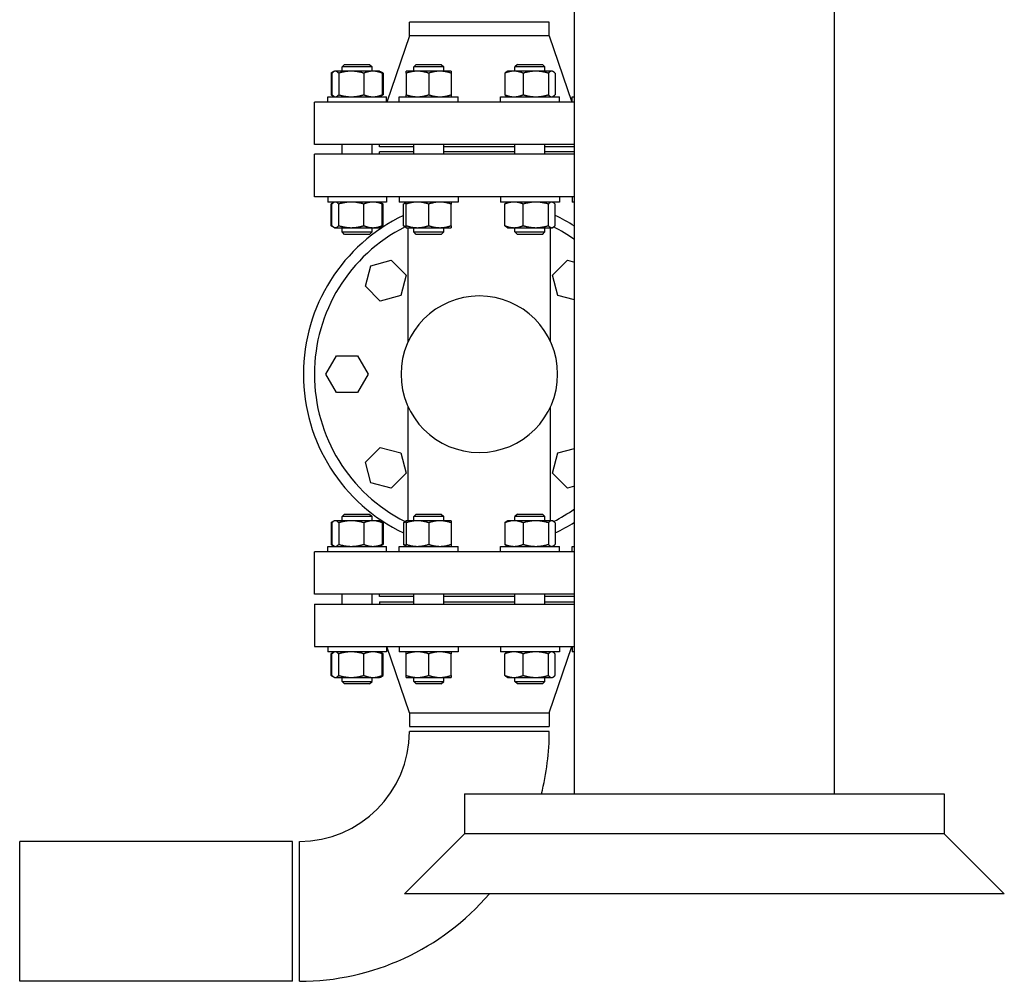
# Model space of a CAD drawing. Header units: inches. Extents: x 24 to 1128, y -94 to 748.
# Tile 428 of 546: x 1046 to 1070, y 134 to 158. Entities that reach past the tile are written whole.
import ezdxf

# ---------------------------------------------------------------- set-up
doc = ezdxf.new("R2010")
doc.units = ezdxf.units.IN
doc.header["$LTSCALE"] = 32
doc.header["$MEASUREMENT"] = 0
doc.layers.add('Visible (ANSI)', color=7, linetype='Continuous', lineweight=30)

msp = doc.modelspace()

# ---------------------------------------------------------------- linework, layer by layer
at = {"layer": 'Visible (ANSI)'}
for p, q in [((1059.44066, 138.75037), (1059.44066, 278.68787)), ((1065.94066, 138.75037), (1065.94066, 278.68787)), ((1055.31166, 157.71187), (1055.31166, 158.05187)), ((1058.81166, 158.05187), (1055.31166, 158.05187)), ((1058.81166, 157.71187), (1058.81166, 158.05187)), ((1055.31166, 157.71187), (1054.75166, 156.05187)), ((1058.81166, 157.71187), (1055.31166, 157.71187)), ((1058.81166, 157.71187), (1059.37166, 156.05187)), ((1053.69112, 156.99437), (1053.62862, 156.93187)), ((1054.37862, 156.93187), (1053.62862, 156.93187)), ((1053.62862, 156.82687), (1053.62862, 156.93187)), ((1053.69112, 156.99437), (1054.31612, 156.99437)), ((1054.31612, 156.99437), (1054.37862, 156.93187)), ((1054.37862, 156.82687), (1054.37862, 156.93187)), ((1055.48248, 156.99437), (1055.41998, 156.93187)), ((1056.16998, 156.93187), (1055.41998, 156.93187)), ((1055.41998, 156.82687), (1055.41998, 156.93187)), ((1055.48248, 156.99437), (1056.10748, 156.99437)), ((1056.10748, 156.99437), (1056.16998, 156.93187)), ((1056.16998, 156.82687), (1056.16998, 156.93187)), ((1058.01585, 156.99437), (1057.95335, 156.93187)), ((1058.70335, 156.93187), (1057.95335, 156.93187)), ((1057.95335, 156.82687), (1057.95335, 156.93187)), ((1058.01585, 156.99437), (1058.64085, 156.99437)), ((1058.64085, 156.99437), (1058.70335, 156.93187)), ((1058.70335, 156.82687), (1058.70335, 156.93187)), ((1053.42128, 156.81542), (1053.3541, 156.77663)), ((1053.3541, 156.77663), (1053.3541, 156.23612)), ((1053.37623, 156.77663), (1053.37623, 156.23612)), ((1053.44112, 156.82687), (1053.42128, 156.81542)), ((1053.46029, 156.82687), (1053.44112, 156.82687)), ((1053.85804, 156.82687), (1053.46029, 156.82687)), ((1053.54434, 156.77663), (1053.54434, 156.23612)), ((1054.40137, 156.82687), (1053.85804, 156.82687)), ((1054.17173, 156.77663), (1054.17173, 156.23612)), ((1054.56612, 156.82687), (1054.40137, 156.82687)), ((1054.56612, 156.82687), (1054.58596, 156.81542)), ((1054.58596, 156.81542), (1054.65314, 156.77663)), ((1054.63101, 156.77663), (1054.63101, 156.23612)), ((1054.65314, 156.77663), (1054.65314, 156.23612)), ((1055.51373, 156.82687), (1055.23248, 156.82687)), ((1055.23248, 156.77663), (1055.23248, 156.23612)), ((1056.07623, 156.82687), (1055.51373, 156.82687)), ((1055.79498, 156.77663), (1055.79498, 156.23612)), ((1056.35748, 156.82687), (1056.07623, 156.82687)), ((1056.35748, 156.77663), (1056.35748, 156.23612)), ((1057.70096, 156.77663), (1057.70096, 156.23612)), ((1057.76585, 156.82687), (1057.746, 156.81542)), ((1057.9306, 156.82687), (1057.76585, 156.82687)), ((1058.47393, 156.82687), (1057.9306, 156.82687)), ((1058.16024, 156.77663), (1058.16024, 156.23612)), ((1058.87168, 156.82687), (1058.47393, 156.82687)), ((1058.78762, 156.77663), (1058.78762, 156.23612)), ((1058.89085, 156.82687), (1058.87168, 156.82687)), ((1058.89085, 156.82687), (1058.91069, 156.81542)), ((1058.95573, 156.77663), (1058.95573, 156.23612)), ((1053.26912, 156.05187), (1053.26912, 156.18587)), ((1053.26912, 156.18587), (1054.73812, 156.18587)), ((1053.42128, 156.19733), (1053.3541, 156.23612)), ((1053.44112, 156.18587), (1053.42128, 156.19733)), ((1054.56612, 156.18587), (1054.58596, 156.19733)), ((1054.58596, 156.19733), (1054.65314, 156.23612)), ((1054.73812, 156.05187), (1054.73812, 156.18587)), ((1055.06048, 156.05187), (1055.06048, 156.18587)), ((1055.06048, 156.18587), (1056.52948, 156.18587)), ((1056.52948, 156.05187), (1056.52948, 156.18587)), ((1057.59385, 156.05187), (1057.59385, 156.18587)), ((1057.59385, 156.18587), (1059.06285, 156.18587)), ((1057.76585, 156.18587), (1057.746, 156.19733)), ((1058.89085, 156.18587), (1058.91069, 156.19733)), ((1059.06285, 156.05187), (1059.06285, 156.18587)), ((1059.3852, 156.05187), (1059.3852, 156.18587)), ((1059.3852, 156.18587), (1059.44066, 156.18587)), ((1052.93666, 154.99187), (1052.93666, 156.05187)), ((1059.44066, 156.05187), (1052.93666, 156.05187)), ((1059.44066, 154.99187), (1052.93666, 154.99187)), ((1053.62862, 154.74687), (1053.62862, 154.99187)), ((1054.37862, 154.74687), (1054.37862, 154.99187)), ((1054.56166, 154.93187), (1054.56166, 154.99187)), ((1055.41998, 154.93187), (1054.56166, 154.93187)), ((1055.41998, 154.74687), (1055.41998, 154.99187)), ((1056.16998, 154.74687), (1056.16998, 154.99187)), ((1057.95335, 154.93187), (1056.16998, 154.93187)), ((1057.95335, 154.74687), (1057.95335, 154.99187)), ((1058.70335, 154.74687), (1058.70335, 154.99187)), ((1059.44066, 154.93187), (1058.70335, 154.93187)), ((1052.93666, 153.68687), (1052.93666, 154.74687)), ((1059.44066, 154.74687), (1052.93666, 154.74687)), ((1054.56166, 154.74687), (1054.56166, 154.80687)), ((1055.41998, 154.80687), (1054.56166, 154.80687)), ((1057.95335, 154.80687), (1056.16998, 154.80687)), ((1059.44066, 154.80687), (1058.70335, 154.80687)), ((1059.44066, 153.68687), (1052.93666, 153.68687)), ((1053.26912, 153.68687), (1053.26912, 153.55287)), ((1054.73812, 153.68687), (1054.73812, 153.55287)), ((1055.06048, 153.68687), (1055.06048, 153.55287)), ((1056.52948, 153.68687), (1056.52948, 153.55287)), ((1057.59385, 153.68687), (1057.59385, 153.55287)), ((1059.06285, 153.68687), (1059.06285, 153.55287)), ((1059.3852, 153.68687), (1059.3852, 153.55287)), ((1054.73812, 153.55287), (1053.26912, 153.55287)), ((1053.42128, 153.54142), (1053.3541, 153.50263)), ((1053.3541, 152.96212), (1053.3541, 153.50263)), ((1053.37623, 152.96212), (1053.37623, 153.50263)), ((1053.44112, 153.55287), (1053.42128, 153.54142)), ((1053.54434, 152.96212), (1053.54434, 153.50263)), ((1054.17173, 152.96212), (1054.17173, 153.50263)), ((1054.56612, 153.55287), (1054.58596, 153.54142)), ((1054.58596, 153.54142), (1054.65314, 153.50263)), ((1054.63101, 152.96212), (1054.63101, 153.50263)), ((1054.65314, 152.96212), (1054.65314, 153.50263)), ((1056.52948, 153.55287), (1055.06048, 153.55287)), ((1055.16759, 152.96212), (1055.16759, 153.50263)), ((1055.23248, 153.55287), (1055.21264, 153.54142)), ((1055.23248, 152.96212), (1055.23248, 153.50263)), ((1055.79498, 152.96212), (1055.79498, 153.50263)), ((1056.35748, 152.96212), (1056.35748, 153.50263)), ((1059.06285, 153.55287), (1057.59385, 153.55287)), ((1057.70096, 152.96212), (1057.70096, 153.50263)), ((1057.76585, 153.55287), (1057.746, 153.54142)), ((1058.16024, 152.96212), (1058.16024, 153.50263)), ((1058.78762, 152.96212), (1058.78762, 153.50263)), ((1058.89085, 153.55287), (1058.91069, 153.54142)), ((1058.95573, 152.96212), (1058.95573, 153.50263)), ((1059.44066, 153.55287), (1059.3852, 153.55287)), ((1053.42128, 152.92333), (1053.3541, 152.96212)), ((1053.44112, 152.91187), (1053.42128, 152.92333)), ((1054.56612, 152.91187), (1054.58596, 152.92333)), ((1054.58596, 152.92333), (1054.65314, 152.96212)), ((1055.23248, 152.91187), (1055.21264, 152.92333)), ((1057.76585, 152.91187), (1057.746, 152.92333)), ((1058.89085, 152.91187), (1058.91069, 152.92333)), ((1053.44112, 152.91187), (1053.46029, 152.91187)), ((1053.46029, 152.91187), (1053.85804, 152.91187)), ((1053.62862, 152.80687), (1053.62862, 152.91187)), ((1053.69112, 152.74437), (1053.62862, 152.80687)), ((1053.62862, 152.80687), (1054.37862, 152.80687)), ((1054.31612, 152.74437), (1053.69112, 152.74437)), ((1053.85804, 152.91187), (1054.40137, 152.91187)), ((1054.31612, 152.74437), (1054.37862, 152.80687)), ((1054.37862, 152.80687), (1054.37862, 152.91187)), ((1054.40137, 152.91187), (1054.56612, 152.91187)), ((1055.23248, 152.91187), (1055.51373, 152.91187)), ((1055.28166, 150.06257), (1055.28166, 152.91187)), ((1055.41998, 152.80687), (1055.41998, 152.91187)), ((1055.48248, 152.74437), (1055.41998, 152.80687)), ((1055.41998, 152.80687), (1056.16998, 152.80687)), ((1056.10748, 152.74437), (1055.48248, 152.74437)), ((1055.51373, 152.91187), (1056.07623, 152.91187)), ((1056.07623, 152.91187), (1056.35748, 152.91187)), ((1056.10748, 152.74437), (1056.16998, 152.80687)), ((1056.16998, 152.80687), (1056.16998, 152.91187)), ((1057.76585, 152.91187), (1057.9306, 152.91187)), ((1057.9306, 152.91187), (1058.47393, 152.91187)), ((1057.95335, 152.80687), (1057.95335, 152.91187)), ((1058.01585, 152.74437), (1057.95335, 152.80687)), ((1057.95335, 152.80687), (1058.70335, 152.80687)), ((1058.64085, 152.74437), (1058.01585, 152.74437)), ((1058.47393, 152.91187), (1058.87168, 152.91187)), ((1058.64085, 152.74437), (1058.70335, 152.80687)), ((1058.70335, 152.80687), (1058.70335, 152.91187)), ((1058.84166, 150.06257), (1058.84166, 152.91187)), ((1058.87168, 152.91187), (1058.89085, 152.91187)), ((1054.21113, 151.45074), (1054.34779, 151.96075)), ((1054.34779, 151.96075), (1054.8578, 152.09741)), ((1054.8578, 152.09741), (1055.23115, 151.72405)), ((1058.89218, 151.72405), (1059.26553, 152.09741)), ((1059.26553, 152.09741), (1059.44066, 152.05048)), ((1055.23115, 151.72405), (1055.09449, 151.21405)), ((1059.02883, 151.21405), (1058.89218, 151.72405)), ((1054.58448, 151.07739), (1054.21113, 151.45074)), ((1055.09449, 151.21405), (1054.58448, 151.07739)), ((1059.44066, 151.1037), (1059.02883, 151.21405)), ((1053.22366, 149.24687), (1053.48766, 149.70414)), ((1053.48766, 149.70414), (1054.01566, 149.70414)), ((1054.01566, 149.70414), (1054.27966, 149.24687)), ((1053.48766, 148.78961), (1053.22366, 149.24687)), ((1054.27966, 149.24687), (1054.01566, 148.78961)), ((1054.01566, 148.78961), (1053.48766, 148.78961)), ((1055.28166, 145.58187), (1055.28166, 148.43118)), ((1058.84166, 145.58187), (1058.84166, 148.43118)), ((1054.21113, 147.04301), (1054.58448, 147.41636)), ((1054.58448, 147.41636), (1055.09449, 147.2797)), ((1055.09449, 147.2797), (1055.23115, 146.76969)), ((1058.89218, 146.76969), (1059.02883, 147.2797)), ((1059.02883, 147.2797), (1059.44066, 147.39005)), ((1054.34779, 146.533), (1054.21113, 147.04301)), ((1055.23115, 146.76969), (1054.8578, 146.39634)), ((1059.26553, 146.39634), (1058.89218, 146.76969)), ((1054.8578, 146.39634), (1054.34779, 146.533)), ((1059.44066, 146.44327), (1059.26553, 146.39634)), ((1053.42128, 145.57042), (1053.3541, 145.53163)), ((1053.3541, 145.53163), (1053.3541, 144.99112)), ((1053.37623, 145.53163), (1053.37623, 144.99112)), ((1053.44112, 145.58187), (1053.42128, 145.57042)), ((1053.46029, 145.58187), (1053.44112, 145.58187)), ((1053.85804, 145.58187), (1053.46029, 145.58187)), ((1053.54434, 145.53163), (1053.54434, 144.99112)), ((1053.69112, 145.74937), (1053.62862, 145.68687)), ((1054.37862, 145.68687), (1053.62862, 145.68687)), ((1053.62862, 145.58187), (1053.62862, 145.68687)), ((1053.69112, 145.74937), (1054.31612, 145.74937)), ((1054.40137, 145.58187), (1053.85804, 145.58187)), ((1054.17173, 145.53163), (1054.17173, 144.99112)), ((1054.31612, 145.74937), (1054.37862, 145.68687)), ((1054.37862, 145.58187), (1054.37862, 145.68687)), ((1054.56612, 145.58187), (1054.40137, 145.58187)), ((1054.56612, 145.58187), (1054.58596, 145.57042)), ((1054.58596, 145.57042), (1054.65314, 145.53163)), ((1054.63101, 145.53163), (1054.63101, 144.99112)), ((1054.65314, 145.53163), (1054.65314, 144.99112)), ((1055.16759, 145.53163), (1055.16759, 144.99112)), ((1055.23248, 145.58187), (1055.21264, 145.57042)), ((1055.51373, 145.58187), (1055.23248, 145.58187)), ((1055.23248, 145.53163), (1055.23248, 144.99112)), ((1055.48248, 145.74937), (1055.41998, 145.68687)), ((1056.16998, 145.68687), (1055.41998, 145.68687)), ((1055.41998, 145.58187), (1055.41998, 145.68687)), ((1055.48248, 145.74937), (1056.10748, 145.74937)), ((1056.07623, 145.58187), (1055.51373, 145.58187)), ((1055.79498, 145.53163), (1055.79498, 144.99112)), ((1056.35748, 145.58187), (1056.07623, 145.58187)), ((1056.10748, 145.74937), (1056.16998, 145.68687)), ((1056.16998, 145.58187), (1056.16998, 145.68687)), ((1056.35748, 145.53163), (1056.35748, 144.99112)), ((1057.70096, 145.53163), (1057.70096, 144.99112)), ((1057.76585, 145.58187), (1057.746, 145.57042)), ((1057.9306, 145.58187), (1057.76585, 145.58187)), ((1058.47393, 145.58187), (1057.9306, 145.58187)), ((1058.01585, 145.74937), (1057.95335, 145.68687)), ((1058.70335, 145.68687), (1057.95335, 145.68687)), ((1057.95335, 145.58187), (1057.95335, 145.68687)), ((1058.01585, 145.74937), (1058.64085, 145.74937)), ((1058.16024, 145.53163), (1058.16024, 144.99112)), ((1058.87168, 145.58187), (1058.47393, 145.58187)), ((1058.64085, 145.74937), (1058.70335, 145.68687)), ((1058.70335, 145.58187), (1058.70335, 145.68687)), ((1058.78762, 145.53163), (1058.78762, 144.99112)), ((1058.89085, 145.58187), (1058.87168, 145.58187)), ((1058.89085, 145.58187), (1058.91069, 145.57042)), ((1058.95573, 145.53163), (1058.95573, 144.99112)), ((1052.93666, 143.74687), (1052.93666, 144.80687)), ((1059.44066, 144.80687), (1052.93666, 144.80687)), ((1053.26912, 144.80687), (1053.26912, 144.94087)), ((1053.26912, 144.94087), (1054.73812, 144.94087)), ((1053.42128, 144.95233), (1053.3541, 144.99112)), ((1053.44112, 144.94087), (1053.42128, 144.95233)), ((1054.56612, 144.94087), (1054.58596, 144.95233)), ((1054.58596, 144.95233), (1054.65314, 144.99112)), ((1054.73812, 144.80687), (1054.73812, 144.94087)), ((1055.06048, 144.80687), (1055.06048, 144.94087)), ((1055.06048, 144.94087), (1056.52948, 144.94087)), ((1055.23248, 144.94087), (1055.21264, 144.95233)), ((1056.52948, 144.80687), (1056.52948, 144.94087)), ((1057.59385, 144.80687), (1057.59385, 144.94087)), ((1057.59385, 144.94087), (1059.06285, 144.94087)), ((1057.76585, 144.94087), (1057.746, 144.95233)), ((1058.89085, 144.94087), (1058.91069, 144.95233)), ((1059.06285, 144.80687), (1059.06285, 144.94087)), ((1059.3852, 144.80687), (1059.3852, 144.94087)), ((1059.3852, 144.94087), (1059.44066, 144.94087)), ((1059.44066, 143.74687), (1052.93666, 143.74687)), ((1053.62862, 143.49687), (1053.62862, 143.74687)), ((1054.37862, 143.49687), (1054.37862, 143.74687)), ((1054.56166, 143.68687), (1054.56166, 143.74687)), ((1055.41998, 143.68687), (1054.56166, 143.68687)), ((1055.41998, 143.49687), (1055.41998, 143.74687)), ((1056.16998, 143.49687), (1056.16998, 143.74687)), ((1057.95335, 143.68687), (1056.16998, 143.68687)), ((1057.95335, 143.49687), (1057.95335, 143.74687)), ((1058.70335, 143.49687), (1058.70335, 143.74687)), ((1059.44066, 143.68687), (1058.70335, 143.68687)), ((1052.93666, 143.49687), (1052.93666, 142.43687)), ((1052.93666, 143.49687), (1059.44066, 143.49687)), ((1054.56166, 143.55687), (1054.56166, 143.49687)), ((1054.56166, 143.55687), (1055.41998, 143.55687)), ((1056.16998, 143.55687), (1057.95335, 143.55687)), ((1058.70335, 143.55687), (1059.44066, 143.55687)), ((1052.93666, 142.43687), (1059.44066, 142.43687)), ((1053.26912, 142.43687), (1053.26912, 142.30287)), ((1054.73812, 142.43687), (1054.73812, 142.30287)), ((1055.31166, 140.77687), (1054.75166, 142.43687)), ((1055.06048, 142.43687), (1055.06048, 142.30287)), ((1056.52948, 142.43687), (1056.52948, 142.30287)), ((1057.59385, 142.43687), (1057.59385, 142.30287)), ((1058.81166, 140.77687), (1059.37166, 142.43687)), ((1059.06285, 142.43687), (1059.06285, 142.30287)), ((1059.3852, 142.43687), (1059.3852, 142.30287)), ((1054.73812, 142.30287), (1053.26912, 142.30287)), ((1053.42128, 142.29142), (1053.3541, 142.25263)), ((1053.3541, 141.71212), (1053.3541, 142.25263)), ((1053.37623, 141.71212), (1053.37623, 142.25263)), ((1053.44112, 142.30287), (1053.42128, 142.29142)), ((1053.54434, 141.71212), (1053.54434, 142.25263)), ((1054.17173, 141.71212), (1054.17173, 142.25263)), ((1054.56612, 142.30287), (1054.58596, 142.29142)), ((1054.58596, 142.29142), (1054.65314, 142.25263)), ((1054.63101, 141.71212), (1054.63101, 142.25263)), ((1054.65314, 141.71212), (1054.65314, 142.25263)), ((1056.52948, 142.30287), (1055.06048, 142.30287)), ((1055.23248, 141.71212), (1055.23248, 142.25263)), ((1055.79498, 141.71212), (1055.79498, 142.25263)), ((1056.35748, 141.71212), (1056.35748, 142.25263)), ((1059.06285, 142.30287), (1057.59385, 142.30287)), ((1057.70096, 141.71212), (1057.70096, 142.25263)), ((1057.76585, 142.30287), (1057.746, 142.29142)), ((1058.16024, 141.71212), (1058.16024, 142.25263)), ((1058.78762, 141.71212), (1058.78762, 142.25263)), ((1058.89085, 142.30287), (1058.91069, 142.29142)), ((1058.95573, 141.71212), (1058.95573, 142.25263)), ((1059.44066, 142.30287), (1059.3852, 142.30287)), ((1053.42128, 141.67333), (1053.3541, 141.71212)), ((1053.44112, 141.66187), (1053.42128, 141.67333)), ((1053.44112, 141.66187), (1053.46029, 141.66187)), ((1053.46029, 141.66187), (1053.85804, 141.66187)), ((1053.62862, 141.56187), (1053.62862, 141.66187)), ((1053.85804, 141.66187), (1054.40137, 141.66187)), ((1054.37862, 141.56187), (1054.37862, 141.66187)), ((1054.40137, 141.66187), (1054.56612, 141.66187)), ((1054.56612, 141.66187), (1054.58596, 141.67333)), ((1054.58596, 141.67333), (1054.65314, 141.71212)), ((1055.23248, 141.66187), (1055.51373, 141.66187)), ((1055.41998, 141.56187), (1055.41998, 141.66187)), ((1055.51373, 141.66187), (1056.07623, 141.66187)), ((1056.07623, 141.66187), (1056.35748, 141.66187)), ((1056.16998, 141.56187), (1056.16998, 141.66187)), ((1057.76585, 141.66187), (1057.746, 141.67333)), ((1057.76585, 141.66187), (1057.9306, 141.66187)), ((1057.9306, 141.66187), (1058.47393, 141.66187)), ((1057.95335, 141.56187), (1057.95335, 141.66187)), ((1058.47393, 141.66187), (1058.87168, 141.66187)), ((1058.70335, 141.56187), (1058.70335, 141.66187)), ((1058.87168, 141.66187), (1058.89085, 141.66187)), ((1058.89085, 141.66187), (1058.91069, 141.67333)), ((1053.69112, 141.49937), (1053.62862, 141.56187)), ((1053.62862, 141.56187), (1054.37862, 141.56187)), ((1054.31612, 141.49937), (1053.69112, 141.49937)), ((1054.31612, 141.49937), (1054.37862, 141.56187)), ((1055.48248, 141.49937), (1055.41998, 141.56187)), ((1055.41998, 141.56187), (1056.16998, 141.56187)), ((1056.10748, 141.49937), (1055.48248, 141.49937)), ((1056.10748, 141.49937), (1056.16998, 141.56187)), ((1058.01585, 141.49937), (1057.95335, 141.56187)), ((1057.95335, 141.56187), (1058.70335, 141.56187)), ((1058.64085, 141.49937), (1058.01585, 141.49937)), ((1058.64085, 141.49937), (1058.70335, 141.56187)), ((1055.31166, 140.77687), (1055.31166, 140.43687)), ((1055.31166, 140.77687), (1058.81166, 140.77687)), ((1058.81166, 140.77687), (1058.81166, 140.43687)), ((1055.31166, 140.43687), (1058.81166, 140.43687)), ((1058.81166, 140.31187), (1055.31166, 140.31187)), ((1056.69066, 138.75037), (1056.69066, 137.75037)), ((1056.69066, 138.75037), (1068.69066, 138.75037)), ((1068.69066, 138.75037), (1068.69066, 137.75037)), ((1055.19066, 136.25037), (1056.69066, 137.75037)), ((1068.69066, 137.75037), (1056.69066, 137.75037)), ((1068.69066, 137.75037), (1056.69066, 137.75037)), ((1070.19066, 136.25037), (1068.69066, 137.75037)), ((1052.39166, 137.56187), (1045.56666, 137.56187)), ((1045.56666, 134.06187), (1045.56666, 137.56187)), ((1052.39166, 134.06187), (1052.39166, 137.56187)), ((1052.56166, 134.06187), (1052.56166, 137.56187)), ((1070.19066, 136.25037), (1055.19066, 136.25037)), ((1052.39166, 134.06187), (1045.56666, 134.06187))]:
    msp.add_line(p, q, dxfattribs=at)
for centre, radius, start, end in [((1057.06166, 149.24687), 4.4, 115.497411, 244.502589), ((1057.06166, 149.24687), 4.4, 57.269935, 64.502589), ((1057.06166, 149.24687), 4.125, 116.779612, 243.220388), ((1057.06166, 149.24687), 4.125, 54.779316, 63.220388), ((1057.06166, 149.24687), 1.958, 90, 270), ((1057.06166, 149.24687), 1.958, 270, 90), ((1057.06166, 149.24687), 4.125, 296.779612, 305.220684), ((1057.06166, 149.24687), 4.4, 295.497411, 302.730065), ((1052.56166, 140.31187), 2.75, 270, 0), ((1052.56166, 140.31187), 6.25, 345.531956, 0), ((1052.56166, 140.31187), 6.25, 270, 319.47046)]:
    msp.add_arc(centre, radius, start, end, dxfattribs=at)
for points, weights in [([(1053.39999, 156.80012), (1053.37779, 156.79031), (1053.3541, 156.77663)], [1.01477953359, 1.01005189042, 1]), ([(1053.46029, 156.82687), (1053.42128, 156.82687), (1053.37623, 156.77663)], [1, 1.0379548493, 1]), ([(1053.54434, 156.77663), (1053.4993, 156.82687), (1053.46029, 156.82687)], [1, 1.0379548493, 1]), ([(1053.85804, 156.82687), (1053.71245, 156.82687), (1053.54434, 156.77663)], [1, 1.0379548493, 1]), ([(1054.17173, 156.77663), (1054.00362, 156.82687), (1053.85804, 156.82687)], [1, 1.0379548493, 1]), ([(1054.40137, 156.82687), (1054.29479, 156.82687), (1054.17173, 156.77663)], [1, 1.0379548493, 1]), ([(1054.63101, 156.77663), (1054.50795, 156.82687), (1054.40137, 156.82687)], [1, 1.0379548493, 1]), ([(1054.58596, 156.81542), (1054.60726, 156.80312), (1054.63101, 156.77663)], [1.01895290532, 1.01965956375, 1]), ([(1054.65314, 156.77663), (1054.62946, 156.79031), (1054.60726, 156.80012)], [1, 1.01005189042, 1.01477953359]), ([(1055.23248, 156.77663), (1055.23248, 156.82687), (1055.23248, 156.82687)], [1, 1.0379548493, 1]), ([(1055.51373, 156.82687), (1055.3832, 156.82687), (1055.23248, 156.77663)], [1, 1.0379548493, 1]), ([(1055.79498, 156.77663), (1055.64426, 156.82687), (1055.51373, 156.82687)], [1, 1.0379548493, 1]), ([(1056.07623, 156.82687), (1055.9457, 156.82687), (1055.79498, 156.77663)], [1, 1.0379548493, 1]), ([(1056.35748, 156.77663), (1056.20676, 156.82687), (1056.07623, 156.82687)], [1, 1.0379548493, 1]), ([(1056.35748, 156.82687), (1056.35748, 156.82687), (1056.35748, 156.77663)], [1, 1.0379548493, 1]), ([(1057.9306, 156.82687), (1057.82402, 156.82687), (1057.70096, 156.77663)], [1, 1.0379548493, 1]), ([(1057.70096, 156.77663), (1057.72471, 156.80312), (1057.746, 156.81542)], [1, 1.01965956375, 1.01895290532]), ([(1058.16024, 156.77663), (1058.03717, 156.82687), (1057.9306, 156.82687)], [1, 1.0379548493, 1]), ([(1058.47393, 156.82687), (1058.32835, 156.82687), (1058.16024, 156.77663)], [1, 1.0379548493, 1]), ([(1058.78762, 156.77663), (1058.61952, 156.82687), (1058.47393, 156.82687)], [1, 1.0379548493, 1]), ([(1058.87168, 156.82687), (1058.83267, 156.82687), (1058.78762, 156.77663)], [1, 1.0379548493, 1]), ([(1058.95573, 156.77663), (1058.91069, 156.82687), (1058.87168, 156.82687)], [1, 1.0379548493, 1]), ([(1053.3541, 156.23612), (1053.37779, 156.22244), (1053.39999, 156.21263)], [1, 1.01005189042, 1.01477953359]), ([(1053.37623, 156.23612), (1053.42128, 156.18587), (1053.46029, 156.18587)], [1, 1.0379548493, 1]), ([(1053.46029, 156.18587), (1053.4993, 156.18587), (1053.54434, 156.23612)], [1, 1.0379548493, 1]), ([(1053.54434, 156.23612), (1053.71245, 156.18587), (1053.85804, 156.18587)], [1, 1.0379548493, 1]), ([(1053.85804, 156.18587), (1054.00362, 156.18587), (1054.17173, 156.23612)], [1, 1.0379548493, 1]), ([(1054.17173, 156.23612), (1054.29479, 156.18587), (1054.40137, 156.18587)], [1, 1.0379548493, 1]), ([(1054.40137, 156.18587), (1054.50795, 156.18587), (1054.63101, 156.23612)], [1, 1.0379548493, 1]), ([(1054.63101, 156.23612), (1054.60726, 156.20963), (1054.58596, 156.19733)], [1, 1.01965956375, 1.01895290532]), ([(1054.60726, 156.21263), (1054.62946, 156.22244), (1054.65314, 156.23612)], [1.01477953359, 1.01005189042, 1]), ([(1055.23248, 156.23612), (1055.3832, 156.18587), (1055.51373, 156.18587)], [1, 1.0379548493, 1]), ([(1055.23248, 156.18587), (1055.23248, 156.18587), (1055.23248, 156.23612)], [1, 1.0379548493, 1]), ([(1055.51373, 156.18587), (1055.64426, 156.18587), (1055.79498, 156.23612)], [1, 1.0379548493, 1]), ([(1055.79498, 156.23612), (1055.9457, 156.18587), (1056.07623, 156.18587)], [1, 1.0379548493, 1]), ([(1056.07623, 156.18587), (1056.20676, 156.18587), (1056.35748, 156.23612)], [1, 1.0379548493, 1]), ([(1056.35748, 156.23612), (1056.35748, 156.18587), (1056.35748, 156.18587)], [1, 1.0379548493, 1]), ([(1057.70096, 156.23612), (1057.82402, 156.18587), (1057.9306, 156.18587)], [1, 1.0379548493, 1]), ([(1057.746, 156.19733), (1057.72471, 156.20963), (1057.70096, 156.23612)], [1.01895290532, 1.01965956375, 1]), ([(1057.9306, 156.18587), (1058.03717, 156.18587), (1058.16024, 156.23612)], [1, 1.0379548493, 1]), ([(1058.16024, 156.23612), (1058.32835, 156.18587), (1058.47393, 156.18587)], [1, 1.0379548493, 1]), ([(1058.47393, 156.18587), (1058.61952, 156.18587), (1058.78762, 156.23612)], [1, 1.0379548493, 1]), ([(1058.78762, 156.23612), (1058.83267, 156.18587), (1058.87168, 156.18587)], [1, 1.0379548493, 1]), ([(1058.87168, 156.18587), (1058.91069, 156.18587), (1058.95573, 156.23612)], [1, 1.0379548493, 1]), ([(1053.39999, 153.52612), (1053.37779, 153.51631), (1053.3541, 153.50263)], [1.01477953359, 1.01005189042, 1]), ([(1053.46029, 153.55287), (1053.42128, 153.55287), (1053.37623, 153.50263)], [1, 1.0379548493, 1]), ([(1053.54434, 153.50263), (1053.4993, 153.55287), (1053.46029, 153.55287)], [1, 1.0379548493, 1]), ([(1053.85804, 153.55287), (1053.71245, 153.55287), (1053.54434, 153.50263)], [1, 1.0379548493, 1]), ([(1054.17173, 153.50263), (1054.00362, 153.55287), (1053.85804, 153.55287)], [1, 1.0379548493, 1]), ([(1054.40137, 153.55287), (1054.29479, 153.55287), (1054.17173, 153.50263)], [1, 1.0379548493, 1]), ([(1054.63101, 153.50263), (1054.50795, 153.55287), (1054.40137, 153.55287)], [1, 1.0379548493, 1]), ([(1054.58596, 153.54142), (1054.60726, 153.52912), (1054.63101, 153.50263)], [1.01895290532, 1.01965956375, 1]), ([(1054.65314, 153.50263), (1054.62946, 153.51631), (1054.60726, 153.52612)], [1, 1.01005189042, 1.01477953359]), ([(1055.16759, 153.50263), (1055.19134, 153.52912), (1055.21264, 153.54142)], [1, 1.01965956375, 1.01895290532]), ([(1055.23248, 153.52612), (1055.20109, 153.51631), (1055.16759, 153.50263)], [1.01477953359, 1.01005189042, 1]), ([(1055.23248, 153.50263), (1055.23248, 153.55287), (1055.23248, 153.55287)], [1, 1.0379548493, 1]), ([(1055.51373, 153.55287), (1055.3832, 153.55287), (1055.23248, 153.50263)], [1, 1.0379548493, 1]), ([(1055.79498, 153.50263), (1055.64426, 153.55287), (1055.51373, 153.55287)], [1, 1.0379548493, 1]), ([(1056.07623, 153.55287), (1055.9457, 153.55287), (1055.79498, 153.50263)], [1, 1.0379548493, 1]), ([(1056.35748, 153.50263), (1056.20676, 153.55287), (1056.07623, 153.55287)], [1, 1.0379548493, 1]), ([(1056.35748, 153.55287), (1056.35748, 153.55287), (1056.35748, 153.50263)], [1, 1.0379548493, 1]), ([(1057.9306, 153.55287), (1057.82402, 153.55287), (1057.70096, 153.50263)], [1, 1.0379548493, 1]), ([(1057.70096, 153.50263), (1057.72471, 153.52912), (1057.746, 153.54142)], [1, 1.01965956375, 1.01895290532]), ([(1058.16024, 153.50263), (1058.03717, 153.55287), (1057.9306, 153.55287)], [1, 1.0379548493, 1]), ([(1058.47393, 153.55287), (1058.32835, 153.55287), (1058.16024, 153.50263)], [1, 1.0379548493, 1]), ([(1058.78762, 153.50263), (1058.61952, 153.55287), (1058.47393, 153.55287)], [1, 1.0379548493, 1]), ([(1058.87168, 153.55287), (1058.83267, 153.55287), (1058.78762, 153.50263)], [1, 1.0379548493, 1]), ([(1058.95573, 153.50263), (1058.91069, 153.55287), (1058.87168, 153.55287)], [1, 1.0379548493, 1]), ([(1053.3541, 152.96212), (1053.37779, 152.94844), (1053.39999, 152.93863)], [1, 1.01005189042, 1.01477953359]), ([(1053.37623, 152.96212), (1053.42128, 152.91187), (1053.46029, 152.91187)], [1, 1.0379548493, 1]), ([(1053.46029, 152.91187), (1053.4993, 152.91187), (1053.54434, 152.96212)], [1, 1.0379548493, 1]), ([(1053.54434, 152.96212), (1053.71245, 152.91187), (1053.85804, 152.91187)], [1, 1.0379548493, 1]), ([(1053.85804, 152.91187), (1054.00362, 152.91187), (1054.17173, 152.96212)], [1, 1.0379548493, 1]), ([(1054.17173, 152.96212), (1054.29479, 152.91187), (1054.40137, 152.91187)], [1, 1.0379548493, 1]), ([(1054.40137, 152.91187), (1054.50795, 152.91187), (1054.63101, 152.96212)], [1, 1.0379548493, 1]), ([(1054.63101, 152.96212), (1054.60726, 152.93563), (1054.58596, 152.92333)], [1, 1.01965956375, 1.01895290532]), ([(1054.60726, 152.93863), (1054.62946, 152.94844), (1054.65314, 152.96212)], [1.01477953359, 1.01005189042, 1]), ([(1055.16759, 152.96212), (1055.20109, 152.94844), (1055.23248, 152.93863)], [1, 1.01005189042, 1.01477953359]), ([(1055.21264, 152.92333), (1055.19134, 152.93563), (1055.16759, 152.96212)], [1.01895290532, 1.01965956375, 1]), ([(1055.23248, 152.91187), (1055.23248, 152.91187), (1055.23248, 152.96212)], [1, 1.0379548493, 1]), ([(1055.23248, 152.96212), (1055.3832, 152.91187), (1055.51373, 152.91187)], [1, 1.0379548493, 1]), ([(1055.51373, 152.91187), (1055.64426, 152.91187), (1055.79498, 152.96212)], [1, 1.0379548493, 1]), ([(1055.79498, 152.96212), (1055.9457, 152.91187), (1056.07623, 152.91187)], [1, 1.0379548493, 1]), ([(1056.07623, 152.91187), (1056.20676, 152.91187), (1056.35748, 152.96212)], [1, 1.0379548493, 1]), ([(1056.35748, 152.96212), (1056.35748, 152.91187), (1056.35748, 152.91187)], [1, 1.0379548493, 1]), ([(1057.746, 152.92333), (1057.72471, 152.93563), (1057.70096, 152.96212)], [1.01895290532, 1.01965956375, 1]), ([(1057.70096, 152.96212), (1057.82402, 152.91187), (1057.9306, 152.91187)], [1, 1.0379548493, 1]), ([(1057.9306, 152.91187), (1058.03717, 152.91187), (1058.16024, 152.96212)], [1, 1.0379548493, 1]), ([(1058.16024, 152.96212), (1058.32835, 152.91187), (1058.47393, 152.91187)], [1, 1.0379548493, 1]), ([(1058.47393, 152.91187), (1058.61952, 152.91187), (1058.78762, 152.96212)], [1, 1.0379548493, 1]), ([(1058.78762, 152.96212), (1058.83267, 152.91187), (1058.87168, 152.91187)], [1, 1.0379548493, 1]), ([(1058.87168, 152.91187), (1058.91069, 152.91187), (1058.95573, 152.96212)], [1, 1.0379548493, 1]), ([(1053.39999, 145.55512), (1053.37779, 145.54531), (1053.3541, 145.53163)], [1.01477953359, 1.01005189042, 1]), ([(1053.46029, 145.58187), (1053.42128, 145.58187), (1053.37623, 145.53163)], [1, 1.0379548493, 1]), ([(1053.54434, 145.53163), (1053.4993, 145.58187), (1053.46029, 145.58187)], [1, 1.0379548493, 1]), ([(1053.85804, 145.58187), (1053.71245, 145.58187), (1053.54434, 145.53163)], [1, 1.0379548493, 1]), ([(1054.17173, 145.53163), (1054.00362, 145.58187), (1053.85804, 145.58187)], [1, 1.0379548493, 1]), ([(1054.40137, 145.58187), (1054.29479, 145.58187), (1054.17173, 145.53163)], [1, 1.0379548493, 1]), ([(1054.63101, 145.53163), (1054.50795, 145.58187), (1054.40137, 145.58187)], [1, 1.0379548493, 1]), ([(1054.58596, 145.57042), (1054.60726, 145.55812), (1054.63101, 145.53163)], [1.01895290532, 1.01965956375, 1]), ([(1054.65314, 145.53163), (1054.62946, 145.54531), (1054.60726, 145.55512)], [1, 1.01005189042, 1.01477953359]), ([(1055.16759, 145.53163), (1055.19134, 145.55812), (1055.21264, 145.57042)], [1, 1.01965956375, 1.01895290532]), ([(1055.23248, 145.55512), (1055.20109, 145.54531), (1055.16759, 145.53163)], [1.01477953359, 1.01005189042, 1]), ([(1055.23248, 145.53163), (1055.23248, 145.58187), (1055.23248, 145.58187)], [1, 1.0379548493, 1]), ([(1055.51373, 145.58187), (1055.3832, 145.58187), (1055.23248, 145.53163)], [1, 1.0379548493, 1]), ([(1055.79498, 145.53163), (1055.64426, 145.58187), (1055.51373, 145.58187)], [1, 1.0379548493, 1]), ([(1056.07623, 145.58187), (1055.9457, 145.58187), (1055.79498, 145.53163)], [1, 1.0379548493, 1]), ([(1056.35748, 145.53163), (1056.20676, 145.58187), (1056.07623, 145.58187)], [1, 1.0379548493, 1]), ([(1056.35748, 145.58187), (1056.35748, 145.58187), (1056.35748, 145.53163)], [1, 1.0379548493, 1]), ([(1057.9306, 145.58187), (1057.82402, 145.58187), (1057.70096, 145.53163)], [1, 1.0379548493, 1]), ([(1057.70096, 145.53163), (1057.72471, 145.55812), (1057.746, 145.57042)], [1, 1.01965956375, 1.01895290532]), ([(1058.16024, 145.53163), (1058.03717, 145.58187), (1057.9306, 145.58187)], [1, 1.0379548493, 1]), ([(1058.47393, 145.58187), (1058.32835, 145.58187), (1058.16024, 145.53163)], [1, 1.0379548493, 1]), ([(1058.78762, 145.53163), (1058.61952, 145.58187), (1058.47393, 145.58187)], [1, 1.0379548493, 1]), ([(1058.87168, 145.58187), (1058.83267, 145.58187), (1058.78762, 145.53163)], [1, 1.0379548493, 1]), ([(1058.95573, 145.53163), (1058.91069, 145.58187), (1058.87168, 145.58187)], [1, 1.0379548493, 1]), ([(1053.3541, 144.99112), (1053.37779, 144.97744), (1053.39999, 144.96763)], [1, 1.01005189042, 1.01477953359]), ([(1053.37623, 144.99112), (1053.42128, 144.94087), (1053.46029, 144.94087)], [1, 1.0379548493, 1]), ([(1053.46029, 144.94087), (1053.4993, 144.94087), (1053.54434, 144.99112)], [1, 1.0379548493, 1]), ([(1053.54434, 144.99112), (1053.71245, 144.94087), (1053.85804, 144.94087)], [1, 1.0379548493, 1]), ([(1053.85804, 144.94087), (1054.00362, 144.94087), (1054.17173, 144.99112)], [1, 1.0379548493, 1]), ([(1054.17173, 144.99112), (1054.29479, 144.94087), (1054.40137, 144.94087)], [1, 1.0379548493, 1]), ([(1054.40137, 144.94087), (1054.50795, 144.94087), (1054.63101, 144.99112)], [1, 1.0379548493, 1]), ([(1054.63101, 144.99112), (1054.60726, 144.96463), (1054.58596, 144.95233)], [1, 1.01965956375, 1.01895290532]), ([(1054.60726, 144.96763), (1054.62946, 144.97744), (1054.65314, 144.99112)], [1.01477953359, 1.01005189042, 1]), ([(1055.21264, 144.95233), (1055.19134, 144.96463), (1055.16759, 144.99112)], [1.01895290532, 1.01965956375, 1]), ([(1055.16759, 144.99112), (1055.20109, 144.97744), (1055.23248, 144.96763)], [1, 1.01005189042, 1.01477953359]), ([(1055.23248, 144.99112), (1055.3832, 144.94087), (1055.51373, 144.94087)], [1, 1.0379548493, 1]), ([(1055.23248, 144.94087), (1055.23248, 144.94087), (1055.23248, 144.99112)], [1, 1.0379548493, 1]), ([(1055.51373, 144.94087), (1055.64426, 144.94087), (1055.79498, 144.99112)], [1, 1.0379548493, 1]), ([(1055.79498, 144.99112), (1055.9457, 144.94087), (1056.07623, 144.94087)], [1, 1.0379548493, 1]), ([(1056.07623, 144.94087), (1056.20676, 144.94087), (1056.35748, 144.99112)], [1, 1.0379548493, 1]), ([(1056.35748, 144.99112), (1056.35748, 144.94087), (1056.35748, 144.94087)], [1, 1.0379548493, 1]), ([(1057.70096, 144.99112), (1057.82402, 144.94087), (1057.9306, 144.94087)], [1, 1.0379548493, 1]), ([(1057.746, 144.95233), (1057.72471, 144.96463), (1057.70096, 144.99112)], [1.01895290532, 1.01965956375, 1]), ([(1057.9306, 144.94087), (1058.03717, 144.94087), (1058.16024, 144.99112)], [1, 1.0379548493, 1]), ([(1058.16024, 144.99112), (1058.32835, 144.94087), (1058.47393, 144.94087)], [1, 1.0379548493, 1]), ([(1058.47393, 144.94087), (1058.61952, 144.94087), (1058.78762, 144.99112)], [1, 1.0379548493, 1]), ([(1058.78762, 144.99112), (1058.83267, 144.94087), (1058.87168, 144.94087)], [1, 1.0379548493, 1]), ([(1058.87168, 144.94087), (1058.91069, 144.94087), (1058.95573, 144.99112)], [1, 1.0379548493, 1]), ([(1053.39999, 142.27612), (1053.37779, 142.26631), (1053.3541, 142.25263)], [1.01477953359, 1.01005189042, 1]), ([(1053.46029, 142.30287), (1053.42128, 142.30287), (1053.37623, 142.25263)], [1, 1.0379548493, 1]), ([(1053.54434, 142.25263), (1053.4993, 142.30287), (1053.46029, 142.30287)], [1, 1.0379548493, 1]), ([(1053.85804, 142.30287), (1053.71245, 142.30287), (1053.54434, 142.25263)], [1, 1.0379548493, 1]), ([(1054.17173, 142.25263), (1054.00362, 142.30287), (1053.85804, 142.30287)], [1, 1.0379548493, 1]), ([(1054.40137, 142.30287), (1054.29479, 142.30287), (1054.17173, 142.25263)], [1, 1.0379548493, 1]), ([(1054.63101, 142.25263), (1054.50795, 142.30287), (1054.40137, 142.30287)], [1, 1.0379548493, 1]), ([(1054.58596, 142.29142), (1054.60726, 142.27912), (1054.63101, 142.25263)], [1.01895290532, 1.01965956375, 1]), ([(1054.65314, 142.25263), (1054.62946, 142.26631), (1054.60726, 142.27612)], [1, 1.01005189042, 1.01477953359]), ([(1055.23248, 142.25263), (1055.23248, 142.30287), (1055.23248, 142.30287)], [1, 1.0379548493, 1]), ([(1055.51373, 142.30287), (1055.3832, 142.30287), (1055.23248, 142.25263)], [1, 1.0379548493, 1]), ([(1055.79498, 142.25263), (1055.64426, 142.30287), (1055.51373, 142.30287)], [1, 1.0379548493, 1]), ([(1056.07623, 142.30287), (1055.9457, 142.30287), (1055.79498, 142.25263)], [1, 1.0379548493, 1]), ([(1056.35748, 142.25263), (1056.20676, 142.30287), (1056.07623, 142.30287)], [1, 1.0379548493, 1]), ([(1056.35748, 142.30287), (1056.35748, 142.30287), (1056.35748, 142.25263)], [1, 1.0379548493, 1]), ([(1057.9306, 142.30287), (1057.82402, 142.30287), (1057.70096, 142.25263)], [1, 1.0379548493, 1]), ([(1057.70096, 142.25263), (1057.72471, 142.27912), (1057.746, 142.29142)], [1, 1.01965956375, 1.01895290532]), ([(1058.16024, 142.25263), (1058.03717, 142.30287), (1057.9306, 142.30287)], [1, 1.0379548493, 1]), ([(1058.47393, 142.30287), (1058.32835, 142.30287), (1058.16024, 142.25263)], [1, 1.0379548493, 1]), ([(1058.78762, 142.25263), (1058.61952, 142.30287), (1058.47393, 142.30287)], [1, 1.0379548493, 1]), ([(1058.87168, 142.30287), (1058.83267, 142.30287), (1058.78762, 142.25263)], [1, 1.0379548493, 1]), ([(1058.95573, 142.25263), (1058.91069, 142.30287), (1058.87168, 142.30287)], [1, 1.0379548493, 1]), ([(1053.3541, 141.71212), (1053.37779, 141.69844), (1053.39999, 141.68863)], [1, 1.01005189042, 1.01477953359]), ([(1053.37623, 141.71212), (1053.42128, 141.66187), (1053.46029, 141.66187)], [1, 1.0379548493, 1]), ([(1053.46029, 141.66187), (1053.4993, 141.66187), (1053.54434, 141.71212)], [1, 1.0379548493, 1]), ([(1053.54434, 141.71212), (1053.71245, 141.66187), (1053.85804, 141.66187)], [1, 1.0379548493, 1]), ([(1053.85804, 141.66187), (1054.00362, 141.66187), (1054.17173, 141.71212)], [1, 1.0379548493, 1]), ([(1054.17173, 141.71212), (1054.29479, 141.66187), (1054.40137, 141.66187)], [1, 1.0379548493, 1]), ([(1054.40137, 141.66187), (1054.50795, 141.66187), (1054.63101, 141.71212)], [1, 1.0379548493, 1]), ([(1054.63101, 141.71212), (1054.60726, 141.68563), (1054.58596, 141.67333)], [1, 1.01965956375, 1.01895290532]), ([(1054.60726, 141.68863), (1054.62946, 141.69844), (1054.65314, 141.71212)], [1.01477953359, 1.01005189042, 1]), ([(1055.23248, 141.66187), (1055.23248, 141.66187), (1055.23248, 141.71212)], [1, 1.0379548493, 1]), ([(1055.23248, 141.71212), (1055.3832, 141.66187), (1055.51373, 141.66187)], [1, 1.0379548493, 1]), ([(1055.51373, 141.66187), (1055.64426, 141.66187), (1055.79498, 141.71212)], [1, 1.0379548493, 1]), ([(1055.79498, 141.71212), (1055.9457, 141.66187), (1056.07623, 141.66187)], [1, 1.0379548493, 1]), ([(1056.07623, 141.66187), (1056.20676, 141.66187), (1056.35748, 141.71212)], [1, 1.0379548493, 1]), ([(1056.35748, 141.71212), (1056.35748, 141.66187), (1056.35748, 141.66187)], [1, 1.0379548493, 1]), ([(1057.746, 141.67333), (1057.72471, 141.68563), (1057.70096, 141.71212)], [1.01895290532, 1.01965956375, 1]), ([(1057.70096, 141.71212), (1057.82402, 141.66187), (1057.9306, 141.66187)], [1, 1.0379548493, 1]), ([(1057.9306, 141.66187), (1058.03717, 141.66187), (1058.16024, 141.71212)], [1, 1.0379548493, 1]), ([(1058.16024, 141.71212), (1058.32835, 141.66187), (1058.47393, 141.66187)], [1, 1.0379548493, 1]), ([(1058.47393, 141.66187), (1058.61952, 141.66187), (1058.78762, 141.71212)], [1, 1.0379548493, 1]), ([(1058.78762, 141.71212), (1058.83267, 141.66187), (1058.87168, 141.66187)], [1, 1.0379548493, 1]), ([(1058.87168, 141.66187), (1058.91069, 141.66187), (1058.95573, 141.71212)], [1, 1.0379548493, 1])]:
    msp.add_rational_spline(points, weights, degree=2, dxfattribs=at)

doc.saveas('drawing.dxf')
